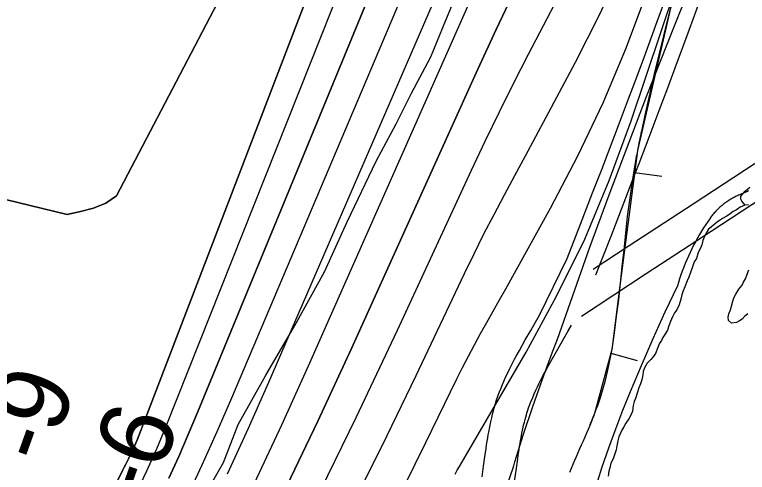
# Model space of a CAD drawing. Extents: x 3180038 to 3217926, y 922069 to 947485.
# Drawn here: x 3192838 to 3193507, y 944064 to 944482 of the extents above; entities that cross this region are included whole.
import ezdxf

# ---------------------------------------------------------------- set-up
doc = ezdxf.new("R2010")
doc.units = 0
for name, color, linetype in [('V-BORW-LINE', 7, 'Continuous'), ('V-LEVE-TOET', 7, 'Continuous'), ('V-RIVR-EDGE', 7, 'Continuous'), ('V-RIVR-RANG', 7, 'Continuous'), ('V-ROAD-CNTR', 7, 'Continuous'), ('V-SITE-VEGE', 7, 'Continuous'), ('V-TOPO-DPTH', 7, 'Continuous'), ('V-TOPO-MAJR', 7, 'Continuous'), ('V-TOPO-MINR', 7, 'Continuous'), ('V-TOPO-SHOR', 7, 'Continuous'), ('V-TOPO-WATR', 7, 'Continuous')]:
    doc.layers.add(name, color=color, linetype=linetype)

msp = doc.modelspace()

# ---------------------------------------------------------------- linework, layer by layer
at = {"layer": 'V-BORW-LINE'}
for p, q in [((3193439.21, 944497.56), (3193434.89, 944480.19)), ((3193434.89, 944480.19), (3193430.6, 944462.82)), ((3193430.6, 944462.82), (3193426.33, 944445.43)), ((3193426.33, 944445.43), (3193422.06, 944428.05)), ((3193422.06, 944428.05), (3193418.07, 944410.59)), ((3193418.07, 944410.59), (3193414.1, 944393.13)), ((3193414.1, 944393.13), (3193410.34, 944375.61)), ((3193404.06, 944342.99), (3193401.63, 944327.88)), ((3193404.15, 944337.79), (3193428.94, 944334.58)), ((3193401.63, 944327.88), (3193399.51, 944312.73)), ((3193399.51, 944312.73), (3193397.44, 944297.57)), ((3193397.44, 944297.57), (3193395.81, 944282.36)), ((3193395.81, 944282.36), (3193394.18, 944267.15)), ((3193394.18, 944267.15), (3193392.6, 944251.93)), ((3193392.6, 944251.93), (3193391.05, 944236.71)), ((3193391.05, 944236.71), (3193389.35, 944221.6)), ((3193389.35, 944221.6), (3193387.45, 944206.5)), ((3193387.45, 944206.5), (3193385.35, 944191.42)), ((3193385.35, 944191.42), (3193383.25, 944176.34)), ((3193383.25, 944176.34), (3193380.28, 944161.42)), ((3193382.3, 944172.66), (3193406.45, 944166.19)), ((3193380.28, 944161.42), (3193376.87, 944146.57)), ((3193376.87, 944146.57), (3193372.62, 944131.93)), ((3193366.1, 944113.91), (3193364.65, 944110.28)), ((3193364.65, 944110.28), (3193363.17, 944106.67)), ((3193361.68, 944103.05), (3193360.13, 944099.48)), ((3193363.17, 944106.67), (3193361.68, 944103.05)), ((3193358.58, 944095.91), (3193357.03, 944092.34)), ((3193360.13, 944099.48), (3193358.58, 944095.91)), ((3193355.47, 944088.78), (3193353.89, 944085.22)), ((3193357.03, 944092.34), (3193355.47, 944088.78)), ((3193352.31, 944081.65), (3193350.74, 944078.09)), ((3193353.89, 944085.22), (3193352.31, 944081.65)), ((3193349.16, 944074.53), (3193347.62, 944070.95)), ((3193350.74, 944078.09), (3193349.16, 944074.53)), ((3193346.08, 944067.37), (3193344.57, 944063.79)), ((3193347.62, 944070.95), (3193346.08, 944067.37))]:
    msp.add_line(p, q, dxfattribs=at)
for points in [[(3193439.21, 944497.56), (3193406.77, 944358.06)], [(3193406.77, 944358.06), (3193391.05, 944236.71)], [(3193391.05, 944236.71), (3193383.24, 944176.15)], [(3193383.24, 944176.15), (3193367.52, 944117.56)], [(3193367.52, 944117.56), (3193363.22, 944107.28)]]:
    msp.add_lwpolyline(points, dxfattribs=at)
for points in [[(3193410.34, 944375.61), (3193406.77, 944358.06), (3193404.06, 944342.99)], [(3193372.62, 944131.93), (3193367.52, 944117.56), (3193366.1, 944113.91)]]:
    msp.add_spline(points, degree=3, dxfattribs=at)
at = {"layer": 'V-LEVE-TOET'}
for points in [[(3193286.1, 944047.45), (3193293.65, 944069.88), (3193294.83, 944073.42), (3193294.83, 944073.42), (3193302.76, 944098.78), (3193311.13, 944123.99), (3193319.93, 944149.06), (3193329.17, 944173.97), (3193333.65, 944185.59), (3193333.65, 944185.59), (3193363.37, 944269.54), (3193381.04, 944317.56), (3193381.04, 944317.56), (3193415.05, 944407.29), (3193440.62, 944472.1), (3193440.62, 944472.1), (3193491.45, 944598.75)], [(3193508.34, 944321.1), (3193504.5, 944319.36), (3193502.23, 944318.29), (3193502.23, 944318.29), (3193501.2, 944317.89), (3193500.17, 944317.48), (3193499.15, 944317.05), (3193498.14, 944316.6), (3193497.14, 944316.13), (3193496.15, 944315.65), (3193495.16, 944315.15), (3193494.18, 944314.63), (3193493.21, 944314.1), (3193492.26, 944313.55), (3193491.31, 944312.98), (3193490.37, 944312.39), (3193489.44, 944311.79), (3193488.52, 944311.18), (3193487.61, 944310.54), (3193486.72, 944309.89), (3193485.83, 944309.23), (3193484.96, 944308.55), (3193484.1, 944307.85), (3193483.25, 944307.15), (3193482.42, 944306.42), (3193481.59, 944305.68), (3193480.78, 944304.93), (3193479.99, 944304.16), (3193479.2, 944303.38), (3193478.43, 944302.59), (3193477.68, 944301.78), (3193476.94, 944300.96), (3193476.21, 944300.13), (3193475.5, 944299.28), (3193474.8, 944298.42), (3193474.12, 944297.55), (3193473.45, 944296.67), (3193473.39, 944296.59), (3193473.39, 944296.59), (3193471.29, 944293.56), (3193469.25, 944290.49), (3193467.26, 944287.39), (3193465.32, 944284.25), (3193463.44, 944281.08), (3193461.61, 944277.88), (3193459.84, 944274.65), (3193458.13, 944271.38), (3193456.47, 944268.09), (3193454.88, 944264.77), (3193453.34, 944261.42), (3193451.86, 944258.04), (3193450.43, 944254.64), (3193449.07, 944251.22), (3193447.77, 944247.77), (3193446.52, 944244.3), (3193445.34, 944240.8), (3193444.22, 944237.29), (3193443.36, 944234.44), (3193443.36, 944234.44), (3193431.83, 944210.25), (3193420.72, 944185.85), (3193410.04, 944161.27), (3193400.13, 944137.37), (3193400.13, 944137.37), (3193393.23, 944120.31), (3193386.61, 944103.12), (3193380.31, 944085.83), (3193374.3, 944068.42), (3193370.12, 944055.7)]]:
    msp.add_lwpolyline(points, dxfattribs=at)
at = {"layer": 'V-RIVR-EDGE'}
msp.add_lwpolyline([(3193004.4, 944030.73), (3193028.36, 944072.68), (3193041.93, 944107.4), (3193066.94, 944151.94), (3193093.5, 944198.03), (3193120.59, 944247.23), (3193141.45, 944292.82), (3193168.03, 944348.25), (3193186.27, 944382.43), (3193200.34, 944410.4), (3193218.06, 944443.55), (3193231.63, 944477.22), (3193247.8, 944516.08)], dxfattribs=at)
at = {"layer": 'V-ROAD-CNTR'}
for points in [[(3193342.42, 944259.33), (3193354.65, 944290.62), (3193365.78, 944319.23), (3193374.09, 944340.7), (3193380.28, 944356.81), (3193389.52, 944381), (3193394.1, 944393.09), (3193398.67, 944405.19), (3193406.42, 944425.92), (3193413.16, 944444.07), (3193424.9, 944475.9), (3193442.49, 944523.69)], [(3193368.74, 944244.26), (3193382.6, 944279.71), (3193393.75, 944308.38), (3193402.08, 944329.91), (3193408.29, 944346.07), (3193417.56, 944370.33), (3193422.16, 944382.48), (3193426.75, 944394.64), (3193434.53, 944415.44), (3193441.29, 944433.66), (3193453.05, 944465.53), (3193470.63, 944513.29)], [(3193366.2, 944249.48), (3193398.35, 944270.56), (3193457.55, 944309.38), (3193541.63, 944364.51), (3193625.73, 944419.65), (3193631.02, 944423.1), (3193636.17, 944426.42), (3193641.17, 944429.62), (3193646.04, 944432.7), (3193655.45, 944438.59), (3193664.3, 944444.07), (3193672.62, 944449.15), (3193680.43, 944453.89), (3193695.07, 944462.68), (3193720.7, 944477.94), (3193739.89, 944489.36)], [(3193355.6, 944206.65), (3193414.8, 944245.47), (3193474, 944284.29), (3193558.08, 944339.42), (3193642.15, 944394.54), (3193647.35, 944397.93), (3193652.38, 944401.18), (3193657.28, 944404.31), (3193662.03, 944407.32), (3193671.29, 944413.12), (3193680.01, 944418.51), (3193688.22, 944423.52), (3193695.93, 944428.2), (3193710.47, 944436.93), (3193736.05, 944452.16), (3193755.29, 944463.62), (3193769.73, 944472.29), (3193780.55, 944478.86), (3193788.66, 944483.83)], [(3193264.82, 944059.75), (3193266.17, 944069.48), (3193267.35, 944078.1), (3193268.43, 944085.7), (3193268.93, 944089.08), (3193269.42, 944092.24), (3193269.91, 944095.21), (3193270.38, 944098), (3193270.86, 944100.65), (3193271.79, 944105.55), (3193272.69, 944109.87), (3193273.54, 944113.65), (3193274.34, 944116.97), (3193275.09, 944119.88), (3193275.78, 944122.41), (3193276.41, 944124.64), (3193277, 944126.62), (3193278.06, 944129.97), (3193278.92, 944132.52), (3193279.6, 944134.46), (3193280.65, 944137.29), (3193281.77, 944140.13), (3193283.38, 944144.02), (3193285, 944147.75), (3193286.61, 944151.32), (3193288.22, 944154.74), (3193289.81, 944158.03), (3193291.38, 944161.19), (3193292.92, 944164.22), (3193294.44, 944167.14), (3193295.94, 944169.97), (3193298.85, 944175.33), (3193301.63, 944180.33), (3193304.26, 944184.99), (3193309.19, 944193.58), (3193313.5, 944201.03), (3193317.23, 944207.5), (3193342.42, 944259.33)], [(3193294.51, 944055.49), (3193295.89, 944065.39), (3193297.06, 944073.96), (3193298.11, 944081.37), (3193298.59, 944084.54), (3193299.05, 944087.51), (3193299.5, 944090.28), (3193299.94, 944092.85), (3193300.36, 944095.21), (3193301.21, 944099.69), (3193302.01, 944103.53), (3193302.76, 944106.84), (3193303.45, 944109.71), (3193304.09, 944112.2), (3193304.67, 944114.36), (3193305.21, 944116.22), (3193305.68, 944117.81), (3193306.59, 944120.67), (3193307.29, 944122.75), (3193307.82, 944124.27), (3193308.68, 944126.6), (3193309.58, 944128.9), (3193311, 944132.3), (3193312.43, 944135.59), (3193313.86, 944138.77), (3193315.31, 944141.85), (3193316.75, 944144.83), (3193318.18, 944147.71), (3193319.6, 944150.5), (3193321, 944153.2), (3193322.38, 944155.8), (3193325.15, 944160.9), (3193327.79, 944165.66), (3193330.32, 944170.13), (3193335.18, 944178.59), (3193339.49, 944186.04), (3193343.28, 944192.62), (3193346.52, 944198.33)]]:
    msp.add_lwpolyline(points, dxfattribs=at)
at = {"layer": 'V-SITE-VEGE'}
for points in [[(3193508.18, 944308.47), (3193505.36, 944308.07), (3193502.07, 944311.63), (3193501.26, 944313.46), (3193501.26, 944316.31), (3193505.12, 944320.79), (3193509.39, 944324.45)], [(3193507.54, 944208.67), (3193504.93, 944206.45), (3193502.6, 944203.95), (3193500, 944202.3), (3193497.4, 944200.66), (3193492.84, 944200.2), (3193490.05, 944202.54), (3193489.56, 944205.68), (3193490.2, 944208.79), (3193491.71, 944212.45), (3193492.64, 944215.84), (3193493.89, 944220.36), (3193494.81, 944223.47), (3193496.59, 944226.56), (3193499.55, 944231.32), (3193502.48, 944234.95), (3193503.68, 944237.77), (3193505.46, 944240.85), (3193506.98, 944245.08), (3193508.49, 944249.03)]]:
    msp.add_lwpolyline(points, dxfattribs=at)
at = {"layer": 'V-TOPO-DPTH'}
for points in [[(3192703.62, 944343.55), (3192885.6, 944299.42), (3192897.76, 944302.23), (3192909.62, 944305.39), (3192920.74, 944309.96), (3192930.74, 944316.63), (3193172.86, 944779.89), (3193338.4, 945175.3), (3193352.34, 945207.25), (3193366.99, 945239.2), (3193369.12, 945266.3), (3193368.46, 945291.33), (3193361.55, 945311.5), (3193353.23, 945324.02), (3193335.9, 945344.91), (3193329.66, 945351.17), (3193317.18, 945367.18), (3193288.74, 945395.03), (3193271.4, 945411.05), (3193258.23, 945425.67), (3192939.6, 945688.48)], [(3192703.62, 944343.55), (3192885.6, 944299.42), (3192897.76, 944302.23), (3192909.62, 944305.39), (3192920.74, 944309.96), (3192930.74, 944316.63), (3193172.86, 944779.89), (3193338.4, 945175.3), (3193352.34, 945207.25), (3193366.99, 945239.2), (3193369.12, 945266.3), (3193368.46, 945291.33), (3193361.55, 945311.5), (3193353.23, 945324.02), (3193335.9, 945344.91), (3193329.66, 945351.17), (3193317.18, 945367.18), (3193288.74, 945395.03), (3193271.4, 945411.05), (3193258.23, 945425.67), (3192939.6, 945688.48), (3193215.17, 945687.86)], [(3193641.48, 945370.63), (3193512.21, 945258.16), (3193505.4, 945251.99), (3193498.75, 945245.64), (3193492.37, 945239.04), (3193486.16, 945232.26), (3193480.63, 945225.99), (3193477.49, 945222.1), (3193474.58, 945218.06), (3193472.01, 945213.79), (3193469.68, 945209.37), (3193412.42, 945088.83), (3193382.15, 945023.79), (3193352.58, 944958.45), (3193324.05, 944892.64), (3193296.22, 944826.53), (3193004.75, 944118.48), (3192996.24, 944098.33), (3192987.5, 944078.28), (3192978.41, 944058.38)], [(3193641.48, 945370.63), (3193512.21, 945258.16), (3193505.4, 945251.99), (3193498.75, 945245.64), (3193492.37, 945239.04), (3193486.16, 945232.26), (3193480.63, 945225.99), (3193477.49, 945222.1), (3193474.58, 945218.06), (3193472.01, 945213.79), (3193469.68, 945209.37), (3193412.42, 945088.83), (3193382.15, 945023.79), (3193352.58, 944958.45), (3193324.05, 944892.64), (3193296.22, 944826.53), (3193004.75, 944118.48), (3192996.24, 944098.33), (3192987.5, 944078.28), (3192978.41, 944058.38)], [(3192828.12, 943853.48), (3192850.27, 943896.38), (3192872.25, 943939.37), (3192894.12, 943982.41), (3192935.11, 944063.46), (3192936.41, 944066.02), (3192937.71, 944068.58), (3192939.02, 944071.14), (3192940.34, 944073.69), (3192941.64, 944076.25), (3192942.93, 944078.82), (3192944.18, 944081.41), (3192945.41, 944084), (3192948.08, 944089.73), (3192949.03, 944091.89), (3192949.91, 944094.07), (3193384.4, 945227), (3193384.47, 945227.15), (3193384.79, 945227.52), (3193501.72, 945315.25)], [(3193501.72, 945315.25), (3193384.79, 945227.52), (3193384.47, 945227.15), (3193384.4, 945227), (3192949.91, 944094.07), (3192949.03, 944091.89), (3192948.08, 944089.73), (3192945.41, 944084), (3192944.18, 944081.41), (3192942.93, 944078.82), (3192941.64, 944076.25), (3192940.34, 944073.69), (3192939.02, 944071.14), (3192937.71, 944068.58), (3192936.41, 944066.02), (3192935.11, 944063.46), (3192894.12, 943982.41), (3192872.25, 943939.37), (3192850.27, 943896.38), (3192828.12, 943853.48)], [(3193032.13, 944062.5), (3193051.14, 944104.2), (3193069.7, 944146.12), (3193270.83, 944610.66), (3193296.63, 944669.56), (3193322.77, 944728.31), (3193349.42, 944786.82), (3193376.4, 944845.19), (3193416.24, 944930.38), (3193423.53, 944946.05), (3193430.79, 944961.74), (3193437.99, 944977.45), (3193445.16, 944993.17), (3193452.39, 945008.87), (3193459.71, 945024.52), (3193467.2, 945040.1), (3193474.79, 945055.62), (3193514.49, 945135.77), (3193534.43, 945172.26), (3193556.22, 945207.51), (3193580.78, 945240.88), (3193607.18, 945273.01), (3193645.95, 945316.49)], [(3193032.13, 944062.5), (3193051.14, 944104.2), (3193069.7, 944146.12), (3193270.83, 944610.66), (3193296.63, 944669.56), (3193322.77, 944728.31), (3193349.42, 944786.82), (3193376.4, 944845.19), (3193416.24, 944930.38), (3193423.53, 944946.05), (3193430.79, 944961.74), (3193437.99, 944977.45), (3193445.16, 944993.17), (3193452.39, 945008.87), (3193459.71, 945024.52), (3193467.2, 945040.1), (3193474.79, 945055.62), (3193514.49, 945135.77), (3193534.43, 945172.26), (3193556.22, 945207.51), (3193580.78, 945240.88), (3193607.18, 945273.01), (3193645.95, 945316.49)], [(3193294.64, 944504.97), (3193277.62, 944468.75), (3193260.89, 944432.39), (3193145.3, 944177.07), (3193114.53, 944110.63), (3193083.01, 944044.54)]]:
    msp.add_lwpolyline(points, dxfattribs=at)
at = {"layer": 'V-TOPO-MAJR'}
msp.add_lwpolyline([(3193193.89, 944051.47), (3193213.48, 944090.94), (3193241.65, 944149.14), (3193246.87, 944159.66), (3193252.21, 944170.1), (3193257.76, 944180.43), (3193263.44, 944190.7), (3193269.21, 944200.92), (3193274.97, 944211.15), (3193280.7, 944221.39), (3193286.42, 944231.64), (3193327.44, 944305.33), (3193352.36, 944353), (3193375.56, 944401.45), (3193396.17, 944451.06), (3193415.06, 944501.43)], dxfattribs=at)
at = {"layer": 'V-TOPO-MINR'}
for points in [[(3192939.6, 945688.48), (3193258.23, 945425.67), (3193271.4, 945411.05), (3193288.74, 945395.03), (3193317.18, 945367.18), (3193329.66, 945351.17), (3193335.9, 945344.91), (3193353.23, 945324.02), (3193361.55, 945311.5), (3193368.46, 945291.33), (3193369.12, 945266.3), (3193366.99, 945239.2), (3193352.34, 945207.25), (3193338.4, 945175.3), (3193172.86, 944779.89), (3192930.74, 944316.63), (3192920.74, 944309.96), (3192909.62, 944305.39), (3192897.76, 944302.23), (3192885.6, 944299.42), (3192703.62, 944343.55)], [(3192978.41, 944058.38), (3192987.5, 944078.28), (3192996.24, 944098.33), (3193004.75, 944118.48), (3193296.22, 944826.53), (3193324.05, 944892.64), (3193352.58, 944958.45), (3193382.15, 945023.79), (3193412.42, 945088.83), (3193469.68, 945209.37), (3193472.01, 945213.79), (3193474.58, 945218.06), (3193477.49, 945222.1), (3193480.63, 945225.99), (3193486.16, 945232.26), (3193492.37, 945239.04), (3193498.75, 945245.64), (3193505.4, 945251.99), (3193512.21, 945258.16), (3193641.48, 945370.63)], [(3192994.89, 944040.36), (3193009.04, 944070.66), (3193022.67, 944101.19), (3193035.97, 944131.87), (3193274.83, 944696.05), (3193305.64, 944768.1), (3193336.79, 944840), (3193368.46, 944911.68), (3193400.47, 944983.2), (3193459.69, 945114.25), (3193462.34, 945120.14), (3193464.97, 945126.04), (3193467.58, 945131.94), (3193470.18, 945137.85), (3193472.9, 945143.7), (3193475.77, 945149.46), (3193478.89, 945155.1), (3193482.17, 945160.65), (3193495.4, 945181.98), (3193505.92, 945197.73), (3193517.12, 945212.94), (3193529.34, 945227.35), (3193542.22, 945241.24), (3193643.67, 945343.28)], [(3192934.24, 944014.34), (3192958.29, 944065.09), (3192962.96, 944075.19), (3192967.5, 944085.35), (3192971.84, 944095.6), (3192976.05, 944105.9), (3193339.29, 945019.87), (3193354.04, 945054.73), (3193369.78, 945089.1), (3193387.01, 945122.76), (3193405.24, 945155.93), (3193422.67, 945186.05), (3193433.61, 945203.27), (3193445.44, 945219.79), (3193458.6, 945235.27), (3193472.65, 945250.06), (3193484.76, 945261.77), (3193505.75, 945281.66), (3193527.02, 945301.23), (3193548.71, 945320.34)], [(3192828.12, 943853.48), (3192850.27, 943896.38), (3192872.25, 943939.37), (3192894.12, 943982.41), (3192935.11, 944063.46), (3192936.41, 944066.02), (3192937.71, 944068.58), (3192939.02, 944071.14), (3192940.34, 944073.69), (3192941.64, 944076.25), (3192942.93, 944078.82), (3192944.18, 944081.41), (3192945.41, 944084), (3192948.08, 944089.73), (3192949.03, 944091.89), (3192949.91, 944094.07), (3193384.4, 945227), (3193384.47, 945227.15), (3193384.79, 945227.52), (3193501.72, 945315.25)], [(3193240.01, 944062.12), (3193242.08, 944065.71), (3193244.18, 944069.27), (3193246.27, 944072.83), (3193248.36, 944076.4), (3193250.45, 944079.97), (3193305.12, 944173.66), (3193332.91, 944224.82), (3193358.52, 944276.96), (3193380.89, 944330.58), (3193401.1, 944385.18), (3193672.15, 945193.13)], [(3193056.81, 944053.78), (3193081.74, 944107.35), (3193106.11, 944161.19), (3193266.17, 944522.72)], [(3193141.25, 944023.93), (3193173.31, 944087.98), (3193204.57, 944152.43), (3193248.6, 944245.44), (3193257.4, 944263.63), (3193266.39, 944281.71), (3193275.68, 944299.64), (3193285.18, 944317.47), (3193294.8, 944335.23), (3193304.39, 944353.01), (3193313.93, 944370.82), (3193323.45, 944388.64), (3193350.13, 944438.76), (3193371.99, 944482.09), (3193392.56, 944525.98)], [(3193083.01, 944044.54), (3193114.53, 944110.63), (3193145.3, 944177.07), (3193260.89, 944432.39), (3193277.62, 944468.75), (3193294.64, 944504.97)], [(3193110.84, 944034.75), (3193149.58, 944114.03), (3193187.37, 944193.77), (3193255.02, 944339.91), (3193267.65, 944366.68), (3193280.53, 944393.33), (3193293.79, 944419.8), (3193307.31, 944446.13), (3193320.97, 944472.4), (3193334.59, 944498.69)]]:
    msp.add_lwpolyline(points, dxfattribs=at)
at = {"layer": 'V-TOPO-SHOR'}
for points in [[(3193508.18, 944308.47), (3193504.76, 944307.98), (3193500.73, 944306.09), (3193497.27, 944303.89), (3193494.39, 944302.25), (3193491.49, 944300.05), (3193488.6, 944298.12), (3193484.57, 944295.95), (3193481.68, 944294.02), (3193478.79, 944291.81), (3193474.14, 944287.94), (3193471.82, 944286.01), (3193468.28, 944280.4), (3193466.46, 944275.61), (3193465.52, 944271.65), (3193464.31, 944268.84), (3193462.23, 944264.9), (3193460.67, 944259.25), (3193458.61, 944256.17), (3193456.78, 944250.81), (3193455.26, 944246.58), (3193453.74, 944242.35), (3193452.23, 944238.97), (3193450.11, 944233.34), (3193448.6, 944229.67), (3193447.38, 944226.01), (3193446.43, 944222.05), (3193444.89, 944216.96), (3193442.79, 944212.46), (3193440.74, 944209.67), (3193438.95, 944206.01), (3193436.86, 944201.8), (3193435.34, 944197.85), (3193434.11, 944193.9), (3193431.74, 944189.69), (3193429.97, 944187.17), (3193428.77, 944184.36), (3193426.71, 944181.28), (3193426.1, 944179.58), (3193425.49, 944177.89), (3193423.37, 944172.54), (3193421.02, 944169.46), (3193418.97, 944166.95), (3193415.77, 944163.62), (3193413.11, 944159.41), (3193411.89, 944156.03), (3193411.54, 944152.91), (3193410.86, 944148.38), (3193409.64, 944144.71), (3193408.13, 944141.04)], [(3193507.54, 944208.67), (3193504.93, 944206.45), (3193502.6, 944203.95), (3193500, 944202.3), (3193497.4, 944200.66), (3193492.84, 944200.2), (3193490.05, 944202.54), (3193489.56, 944205.68), (3193490.2, 944208.79), (3193491.71, 944212.45), (3193492.64, 944215.84), (3193493.89, 944220.36), (3193494.81, 944223.47), (3193496.59, 944226.56), (3193499.55, 944231.32), (3193502.48, 944234.95), (3193503.68, 944237.77), (3193505.46, 944240.85), (3193506.98, 944245.08), (3193508.49, 944249.03)], [(3193408.13, 944141.04), (3193406.59, 944136.25), (3193405.06, 944131.45), (3193403.85, 944128.63), (3193402.92, 944124.96), (3193402.23, 944119.86), (3193400.72, 944116.19), (3193398.93, 944112.82), (3193396.28, 944108.9), (3193394.21, 944105.26), (3193392.43, 944102.45), (3193391.23, 944099.64), (3193389.73, 944096.26), (3193388.79, 944092.58), (3193387.83, 944088.06), (3193387.17, 944084.38), (3193386.24, 944080.7), (3193384.42, 944076.19), (3193382.34, 944072.26), (3193381.39, 944068.02), (3193380.74, 944064.91), (3193380.07, 944060.37)]]:
    msp.add_lwpolyline(points, dxfattribs=at)
at = {"layer": 'V-TOPO-WATR'}
msp.add_lwpolyline([(3193032.13, 944062.5), (3193051.14, 944104.2), (3193069.7, 944146.12), (3193270.83, 944610.66), (3193296.63, 944669.56), (3193322.77, 944728.31), (3193349.42, 944786.82), (3193376.4, 944845.19), (3193416.24, 944930.38), (3193423.53, 944946.05), (3193430.79, 944961.74), (3193437.99, 944977.45), (3193445.16, 944993.17), (3193452.39, 945008.87), (3193459.71, 945024.52), (3193467.2, 945040.1), (3193474.79, 945055.62), (3193514.49, 945135.77), (3193534.43, 945172.26), (3193556.22, 945207.51), (3193580.78, 945240.88), (3193607.18, 945273.01), (3193645.95, 945316.49)], dxfattribs=at)

# ---------------------------------------------------------------- texts
at = {"layer": 'V-RIVR-RANG'}
for s, p in [('-9', (3192867.62, 944068.64)), ('-6', (3192961.77, 944034.93))]:
    msp.add_text(s, height=67, rotation=70.30833, dxfattribs=at).set_placement(p)

doc.saveas('drawing.dxf')
